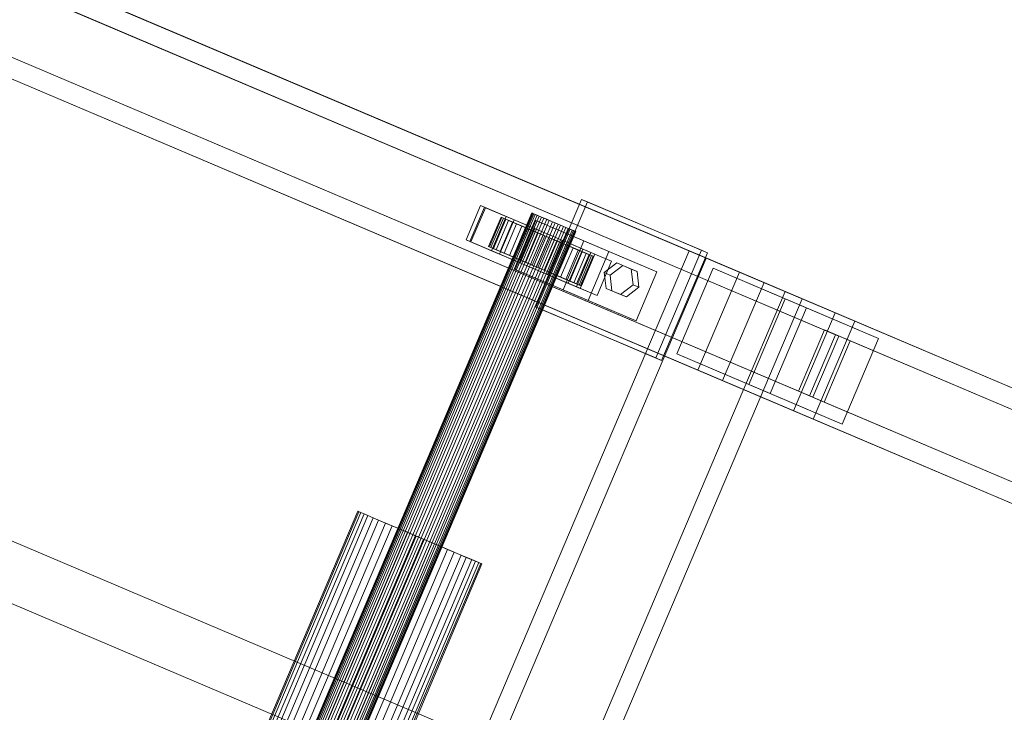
# Model space of a CAD drawing. Header units: millimetres. Extents: x -4738 to 65662, y -68080 to 6847.
# Tile 564 of 656: x 21907 to 22278, y -19517 to -19256. Entities that reach past the tile are written whole.
import ezdxf

# ---------------------------------------------------------------- set-up
doc = ezdxf.new("R2010")
doc.units = ezdxf.units.MM
doc.layers.add('superior_C10', color=7, linetype='Continuous', lineweight=0)

msp = doc.modelspace()

# ---------------------------------------------------------------- linework, layer by layer
at = {"layer": 'superior_C10'}
for p, q in [((27880.277, -21988.995), (18436.834, -17980.274)), ((18437.764, -17980.669), (27881.207, -21989.39)), ((22178.121, -19351.168), (21095.949, -18891.789)), ((22187.348, -19355.085), (21105.176, -18895.706)), ((22214.248, -19374.652), (21097.014, -18900.388)), ((22215.485, -19375.177), (21098.251, -18900.914)), ((22214.106, -19366.444), (21131.934, -18907.064)), ((22221.487, -19369.577), (21139.316, -18910.198)), ((22204.479, -19397.664), (21087.245, -18923.401)), ((21088.482, -18923.926), (22205.716, -19398.189)), ((22162.491, -19387.988), (21080.319, -18928.609)), ((21089.546, -18932.526), (22171.718, -19391.905)), ((22198.476, -19403.264), (21116.304, -18943.884)), ((21123.686, -18947.018), (22205.858, -19406.397)), ((22101.528, -19364.282), (22118.721, -19323.78)), ((22118.721, -19323.78), (22163.812, -19342.921)), ((22118.721, -19323.78), (22120.936, -19324.721)), ((22075.272, -19339.014), (22080.743, -19326.127)), ((22082.219, -19326.754), (22076.749, -19339.641)), ((22077.097, -19339.789), (22082.567, -19326.902)), ((22080.743, -19326.127), (22122.226, -19343.737)), ((22080.743, -19326.127), (22082.219, -19326.754)), ((22123.702, -19344.363), (22082.219, -19326.754)), ((22082.567, -19326.902), (22093.389, -19331.495)), ((22082.567, -19326.902), (22090.318, -19330.192)), ((22120.936, -19324.721), (22103.743, -19365.222)), ((22166.026, -19343.861), (22120.936, -19324.721)), ((22099.967, -19328.856), (21756.107, -20138.893)), ((21756.261, -20138.958), (22100.12, -19328.921)), ((22100.377, -19329.03), (21756.518, -20139.067)), ((22100.826, -19329.221), (21756.967, -20139.258)), ((22101.323, -19329.431), (21757.463, -20139.469)), ((22102.038, -19329.735), (21758.178, -20139.772)), ((22102.74, -19330.033), (21758.88, -20140.07)), ((22103.671, -19330.428), (21759.812, -20140.466)), ((22104.531, -19330.793), (21760.672, -20140.831)), ((22105.616, -19331.254), (21761.757, -20141.292)), ((22106.575, -19331.661), (21762.716, -20141.699)), ((22088.434, -19330.478), (22083.745, -19341.524)), ((22084.068, -19341.662), (22088.757, -19330.616)), ((22089.3, -19330.846), (22084.611, -19341.892)), ((22090.318, -19330.192), (22084.847, -19343.079)), ((22090.249, -19331.249), (22085.56, -19342.295)), ((22091.297, -19331.693), (22086.608, -19342.739)), ((22093.389, -19331.495), (22087.918, -19344.382)), ((22097.622, -19334.379), (22088.434, -19330.478)), ((22088.434, -19330.478), (22089.3, -19330.846)), ((22088.757, -19330.616), (22088.434, -19330.478)), ((22090.249, -19331.249), (22088.757, -19330.616)), ((22088.757, -19330.616), (22097.775, -19334.444)), ((22098.032, -19334.553), (22089.3, -19330.846)), ((22089.3, -19330.846), (22091.297, -19331.693)), ((22098.482, -19334.744), (22090.249, -19331.249)), ((22092.806, -19332.334), (22090.249, -19331.249)), ((22101.14, -19334.785), (22090.318, -19330.192)), ((22098.978, -19334.954), (22091.297, -19331.693)), ((22091.297, -19331.693), (22094.288, -19332.963)), ((22101.14, -19334.785), (22093.389, -19331.495)), ((22093.759, -19350.121), (22101.574, -19331.711)), ((22099.967, -19328.856), (22100.377, -19329.03)), ((22100.12, -19328.921), (22099.967, -19328.856)), ((22100.826, -19329.221), (22100.12, -19328.921)), ((22100.377, -19329.03), (22101.323, -19329.431)), ((22102.038, -19329.735), (22100.826, -19329.221)), ((22101.323, -19329.431), (22102.74, -19330.033)), ((22101.574, -19331.711), (22119.61, -19339.367)), ((22101.574, -19331.711), (22128.992, -19343.35)), ((22103.671, -19330.428), (22102.038, -19329.735)), ((22102.74, -19330.033), (22104.531, -19330.793)), ((22105.616, -19331.254), (22103.671, -19330.428)), ((22104.531, -19330.793), (22106.575, -19331.661)), ((22107.74, -19332.155), (22105.616, -19331.254)), ((22106.575, -19331.661), (22108.733, -19332.577)), ((22107.74, -19332.155), (21763.881, -20142.193)), ((22108.733, -19332.577), (21764.873, -20142.614)), ((22109.897, -19333.071), (21766.038, -20143.109)), ((22110.856, -19333.478), (21766.997, -20143.516)), ((22111.941, -19333.939), (21768.082, -20143.976)), ((22112.801, -19334.304), (21768.942, -20144.341)), ((22113.733, -19334.699), (21769.873, -20144.737)), ((22114.435, -19334.997), (21770.575, -20145.035)), ((22115.15, -19335.301), (21771.29, -20145.338)), ((22092.806, -19332.334), (22088.117, -19343.38)), ((22094.288, -19332.963), (22089.599, -19344.009)), ((22096.255, -19333.798), (22091.566, -19344.844)), ((22099.693, -19335.258), (22092.806, -19332.334)), ((22096.255, -19333.798), (22092.806, -19332.334)), ((22092.933, -19345.425), (22097.622, -19334.379)), ((22097.775, -19334.444), (22093.086, -19345.49)), ((22093.343, -19345.599), (22098.032, -19334.553)), ((22098.07, -19334.569), (22093.381, -19345.615)), ((22093.793, -19345.79), (22098.482, -19334.744)), ((22100.395, -19335.556), (22094.288, -19332.963)), ((22094.288, -19332.963), (22098.07, -19334.569)), ((22094.289, -19346), (22098.978, -19334.954)), ((22095.004, -19346.304), (22099.693, -19335.258)), ((22095.669, -19347.672), (22101.14, -19334.785)), ((22101.327, -19335.951), (22096.255, -19333.798)), ((22100.361, -19335.541), (22096.255, -19333.798)), ((22098.032, -19334.553), (22097.622, -19334.379)), ((22097.622, -19334.379), (22097.775, -19334.444)), ((22097.775, -19334.444), (22098.482, -19334.744)), ((22098.978, -19334.954), (22098.032, -19334.553)), ((22102.187, -19336.316), (22098.07, -19334.569)), ((22098.07, -19334.569), (22102.385, -19336.401)), ((22098.482, -19334.744), (22099.693, -19335.258)), ((22100.395, -19335.556), (22098.978, -19334.954)), ((22099.693, -19335.258), (22101.327, -19335.951)), ((22109.897, -19333.071), (22107.74, -19332.155)), ((22108.733, -19332.577), (22110.856, -19333.478)), ((22111.941, -19333.939), (22109.897, -19333.071)), ((22110.856, -19333.478), (22112.801, -19334.304)), ((22113.733, -19334.699), (22111.941, -19333.939)), ((22112.801, -19334.304), (22114.435, -19334.997)), ((22115.15, -19335.301), (22113.733, -19334.699)), ((22114.435, -19334.997), (22115.646, -19335.512)), ((22116.095, -19335.702), (22115.15, -19335.301)), ((22115.646, -19335.512), (21771.787, -20145.549)), ((22116.095, -19335.702), (21772.236, -20145.74)), ((22116.352, -19335.811), (21772.493, -20145.849)), ((22116.506, -19335.876), (21772.647, -20145.914)), ((22116.756, -19356.624), (22075.272, -19339.014)), ((22076.749, -19339.641), (22075.272, -19339.014)), ((22100.361, -19335.541), (22095.672, -19346.587)), ((22095.706, -19346.602), (22100.395, -19335.556)), ((22096.638, -19346.997), (22101.327, -19335.951)), ((22097.498, -19347.362), (22102.187, -19336.316)), ((22102.385, -19336.401), (22097.696, -19347.447)), ((22098.583, -19347.823), (22103.272, -19336.777)), ((22099.542, -19348.23), (22104.231, -19337.184)), ((22104.844, -19337.444), (22100.155, -19348.49)), ((22103.272, -19336.777), (22100.361, -19335.541)), ((22104.844, -19337.444), (22100.361, -19335.541)), ((22102.187, -19336.316), (22100.395, -19335.556)), ((22100.706, -19348.724), (22105.395, -19337.678)), ((22101.327, -19335.951), (22103.272, -19336.777)), ((22101.699, -19349.146), (22106.388, -19338.1)), ((22104.231, -19337.184), (22102.187, -19336.316)), ((22106.94, -19338.334), (22102.251, -19349.38)), ((22104.231, -19337.184), (22102.385, -19336.401)), ((22102.385, -19336.401), (22106.94, -19338.334)), ((22102.864, -19349.64), (22107.552, -19338.594)), ((22103.272, -19336.777), (22105.395, -19337.678)), ((22103.822, -19350.047), (22108.511, -19339.001)), ((22106.388, -19338.1), (22104.231, -19337.184)), ((22105.395, -19337.678), (22104.844, -19337.444)), ((22109.398, -19339.377), (22104.844, -19337.444)), ((22105.395, -19337.678), (22107.552, -19338.594)), ((22105.955, -19352.039), (22111.425, -19339.152)), ((22108.511, -19339.001), (22106.388, -19338.1)), ((22106.388, -19338.1), (22106.94, -19338.334)), ((22106.94, -19338.334), (22111.422, -19340.237)), ((22107.552, -19338.594), (22109.398, -19339.377)), ((22107.552, -19338.594), (22109.597, -19339.462)), ((22110.456, -19339.827), (22108.511, -19339.001)), ((22108.511, -19339.001), (22111.422, -19340.237)), ((22111.425, -19339.152), (22122.247, -19343.745)), ((22111.425, -19339.152), (22119.176, -19342.442)), ((22115.646, -19335.512), (22116.352, -19335.811)), ((22116.506, -19335.876), (22116.095, -19335.702)), ((22116.352, -19335.811), (22116.506, -19335.876)), ((22076.749, -19339.641), (22118.232, -19357.25)), ((22087.918, -19344.382), (22077.097, -19339.789)), ((22084.847, -19343.079), (22077.097, -19339.789)), ((22084.611, -19341.892), (22083.745, -19341.524)), ((22083.745, -19341.524), (22092.933, -19345.425)), ((22083.745, -19341.524), (22084.068, -19341.662)), ((22093.086, -19345.49), (22084.068, -19341.662)), ((22084.068, -19341.662), (22085.56, -19342.295)), ((22086.608, -19342.739), (22084.611, -19341.892)), ((22084.611, -19341.892), (22093.343, -19345.599)), ((22085.56, -19342.295), (22093.793, -19345.79)), ((22085.56, -19342.295), (22088.117, -19343.38)), ((22089.599, -19344.009), (22086.608, -19342.739)), ((22086.608, -19342.739), (22094.289, -19346)), ((22109.398, -19339.377), (22104.709, -19350.423)), ((22104.908, -19350.508), (22109.597, -19339.462)), ((22105.767, -19350.873), (22110.456, -19339.827)), ((22106.699, -19351.268), (22111.388, -19340.222)), ((22111.422, -19340.237), (22106.733, -19351.283)), ((22107.401, -19351.566), (22112.09, -19340.52)), ((22108.116, -19351.87), (22112.805, -19340.824)), ((22108.613, -19352.08), (22113.302, -19341.035)), ((22113.713, -19341.209), (22109.024, -19352.255)), ((22109.062, -19352.271), (22113.751, -19341.225)), ((22109.319, -19352.38), (22114.008, -19341.334)), ((22113.713, -19341.209), (22109.398, -19339.377)), ((22109.472, -19352.445), (22114.161, -19341.399)), ((22109.597, -19339.462), (22113.713, -19341.209)), ((22109.597, -19339.462), (22111.388, -19340.222)), ((22112.09, -19340.52), (22110.456, -19339.827)), ((22110.456, -19339.827), (22115.528, -19341.98)), ((22115.528, -19341.98), (22110.839, -19353.026)), ((22111.388, -19340.222), (22117.495, -19342.815)), ((22111.388, -19340.222), (22112.805, -19340.824)), ((22111.422, -19340.237), (22115.528, -19341.98)), ((22119.61, -19339.367), (22111.795, -19357.777)), ((22113.302, -19341.035), (22112.09, -19340.52)), ((22112.09, -19340.52), (22118.977, -19343.444)), ((22112.805, -19340.824), (22120.487, -19344.085)), ((22112.805, -19340.824), (22113.751, -19341.225)), ((22117.495, -19342.815), (22112.806, -19353.861)), ((22114.008, -19341.334), (22113.302, -19341.035)), ((22113.302, -19341.035), (22121.535, -19344.53)), ((22119.176, -19342.442), (22113.705, -19355.329)), ((22117.495, -19342.815), (22113.713, -19341.209)), ((22113.751, -19341.225), (22122.484, -19344.932)), ((22113.751, -19341.225), (22114.161, -19341.399)), ((22114.161, -19341.399), (22114.008, -19341.334)), ((22114.008, -19341.334), (22123.026, -19345.163)), ((22114.161, -19341.399), (22123.35, -19345.3)), ((22115.528, -19341.98), (22118.977, -19343.444)), ((22120.487, -19344.085), (22117.495, -19342.815)), ((22129.998, -19347.036), (22119.176, -19342.442)), ((22147.028, -19351.006), (22119.61, -19339.367)), ((21807.488, -20171.568), (22159.162, -19343.12)), ((22165.621, -19345.862), (21813.947, -20174.31)), ((22084.847, -19343.079), (22095.669, -19347.672)), ((22087.918, -19344.382), (22095.669, -19347.672)), ((22088.117, -19343.38), (22095.004, -19346.304)), ((22088.117, -19343.38), (22091.566, -19344.844)), ((22093.381, -19345.615), (22089.599, -19344.009)), ((22089.599, -19344.009), (22095.706, -19346.602)), ((22091.566, -19344.844), (22096.638, -19346.997)), ((22091.566, -19344.844), (22095.672, -19346.587)), ((22092.933, -19345.425), (22093.343, -19345.599)), ((22093.086, -19345.49), (22092.933, -19345.425)), ((22093.793, -19345.79), (22093.086, -19345.49)), ((22093.343, -19345.599), (22094.289, -19346)), ((22097.696, -19347.447), (22093.381, -19345.615)), ((22093.381, -19345.615), (22097.498, -19347.362)), ((22095.004, -19346.304), (22093.793, -19345.79)), ((22094.289, -19346), (22095.706, -19346.602)), ((22096.638, -19346.997), (22095.004, -19346.304)), ((22118.977, -19343.444), (22114.288, -19354.49)), ((22120.487, -19344.085), (22115.798, -19355.131)), ((22122.226, -19343.737), (22116.756, -19356.624)), ((22122.247, -19343.745), (22116.776, -19356.632)), ((22121.535, -19344.53), (22116.846, -19355.575)), ((22122.484, -19344.932), (22117.795, -19355.978)), ((22118.232, -19357.25), (22123.702, -19344.363)), ((22123.026, -19345.163), (22118.337, -19356.209)), ((22123.35, -19345.3), (22118.661, -19356.346)), ((22118.977, -19343.444), (22121.535, -19344.53)), ((22122.484, -19344.932), (22120.487, -19344.085)), ((22128.992, -19343.35), (22121.177, -19361.76)), ((22121.535, -19344.53), (22123.026, -19345.163)), ((22123.702, -19344.363), (22122.226, -19343.737)), ((22129.998, -19347.036), (22122.247, -19343.745)), ((22123.35, -19345.3), (22122.484, -19344.932)), ((22123.026, -19345.163), (22123.35, -19345.3)), ((22147.028, -19351.006), (22128.992, -19343.35)), ((22163.812, -19342.921), (22146.619, -19383.423)), ((22148.833, -19384.363), (22166.026, -19343.861)), ((22159.162, -19343.12), (22195.234, -19358.433)), ((22159.162, -19343.12), (22165.621, -19345.862)), ((22166.026, -19343.861), (22163.812, -19342.921)), ((22201.693, -19361.175), (22165.621, -19345.862)), ((22111.795, -19357.777), (22093.759, -19350.121)), ((22121.177, -19361.76), (22093.759, -19350.121)), ((22095.672, -19346.587), (22098.583, -19347.823)), ((22095.672, -19346.587), (22100.155, -19348.49)), ((22095.706, -19346.602), (22097.498, -19347.362)), ((22098.583, -19347.823), (22096.638, -19346.997)), ((22097.498, -19347.362), (22099.542, -19348.23)), ((22102.251, -19349.38), (22097.696, -19347.447)), ((22097.696, -19347.447), (22099.542, -19348.23)), ((22100.706, -19348.724), (22098.583, -19347.823)), ((22099.542, -19348.23), (22101.699, -19349.146)), ((22100.155, -19348.49), (22100.706, -19348.724)), ((22100.155, -19348.49), (22104.709, -19350.423)), ((22102.864, -19349.64), (22100.706, -19348.724)), ((22102.251, -19349.38), (22101.699, -19349.146)), ((22101.699, -19349.146), (22103.822, -19350.047)), ((22106.733, -19351.283), (22102.251, -19349.38)), ((22104.709, -19350.423), (22102.864, -19349.64)), ((22104.908, -19350.508), (22102.864, -19349.64)), ((22106.733, -19351.283), (22103.822, -19350.047)), ((22103.822, -19350.047), (22105.767, -19350.873)), ((22124.527, -19359.923), (22129.998, -19347.036)), ((22131.995, -19347.67), (22127.259, -19351.305)), ((22129.473, -19352.245), (22134.209, -19348.61)), ((22137.406, -19349.967), (22131.995, -19347.67)), ((22131.995, -19347.67), (22134.209, -19348.61)), ((22134.209, -19348.61), (22139.62, -19350.907)), ((22138.081, -19355.899), (22137.406, -19349.967)), ((22137.406, -19349.967), (22139.62, -19350.907)), ((22154.554, -19381.903), (22168.23, -19349.686)), ((22168.23, -19349.686), (22195.285, -19361.17)), ((22168.23, -19349.686), (22203.293, -19364.57)), ((22104.709, -19350.423), (22109.024, -19352.255)), ((22109.024, -19352.255), (22104.908, -19350.508)), ((22106.699, -19351.268), (22104.908, -19350.508)), ((22110.839, -19353.026), (22105.767, -19350.873)), ((22105.767, -19350.873), (22107.401, -19351.566)), ((22116.776, -19356.632), (22105.955, -19352.039)), ((22113.705, -19355.329), (22105.955, -19352.039)), ((22112.806, -19353.861), (22106.699, -19351.268)), ((22108.116, -19351.87), (22106.699, -19351.268)), ((22110.839, -19353.026), (22106.733, -19351.283)), ((22114.288, -19354.49), (22107.401, -19351.566)), ((22107.401, -19351.566), (22108.613, -19352.08)), ((22115.798, -19355.131), (22108.116, -19351.87)), ((22109.062, -19352.271), (22108.116, -19351.87)), ((22116.846, -19355.575), (22108.613, -19352.08)), ((22108.613, -19352.08), (22109.319, -19352.38)), ((22109.024, -19352.255), (22112.806, -19353.861)), ((22117.795, -19355.978), (22109.062, -19352.271)), ((22109.472, -19352.445), (22109.062, -19352.271)), ((22118.337, -19356.209), (22109.319, -19352.38)), ((22109.319, -19352.38), (22109.472, -19352.445)), ((22118.661, -19356.346), (22109.472, -19352.445)), ((22114.288, -19354.49), (22110.839, -19353.026)), ((22112.806, -19353.861), (22115.798, -19355.131)), ((22127.259, -19351.305), (22127.934, -19357.236)), ((22127.259, -19351.305), (22129.473, -19352.245)), ((22130.149, -19358.176), (22129.473, -19352.245)), ((22139.213, -19369.416), (22147.028, -19351.006)), ((22139.62, -19350.907), (22140.295, -19356.839)), ((22178.121, -19351.168), (22162.491, -19387.988)), ((22187.348, -19355.085), (22178.121, -19351.168)), ((23260.292, -19810.548), (22178.121, -19351.168)), ((22113.705, -19355.329), (22124.527, -19359.923)), ((22116.846, -19355.575), (22114.288, -19354.49)), ((22115.798, -19355.131), (22117.795, -19355.978)), ((22116.756, -19356.624), (22118.232, -19357.25)), ((22116.776, -19356.632), (22124.527, -19359.923)), ((22118.337, -19356.209), (22116.846, -19355.575)), ((22117.795, -19355.978), (22118.661, -19356.346)), ((22118.661, -19356.346), (22118.337, -19356.209)), ((22127.934, -19357.236), (22133.345, -19359.533)), ((22127.934, -19357.236), (22130.149, -19358.176)), ((22133.345, -19359.533), (22138.081, -19355.899)), ((22140.295, -19356.839), (22135.559, -19360.473)), ((22140.295, -19356.839), (22138.081, -19355.899)), ((22171.718, -19391.905), (22187.348, -19355.085)), ((23269.519, -19814.465), (22187.348, -19355.085)), ((22195.234, -19358.433), (21843.56, -20186.88)), ((21850.019, -20189.622), (22201.693, -19361.175)), ((22111.795, -19357.777), (22139.213, -19369.416)), ((22135.559, -19360.473), (22130.149, -19358.176)), ((22133.345, -19359.533), (22135.559, -19360.473)), ((22195.285, -19361.17), (22181.608, -19393.388)), ((22201.693, -19361.175), (22195.234, -19358.433)), ((22195.285, -19361.17), (22230.347, -19376.054)), ((22146.619, -19383.423), (22101.528, -19364.282)), ((22103.743, -19365.222), (22101.528, -19364.282)), ((22121.177, -19361.76), (22139.213, -19369.416)), ((22203.293, -19364.57), (22189.616, -19396.787)), ((22230.347, -19376.054), (22203.293, -19364.57)), ((22103.743, -19365.222), (22148.833, -19384.363)), ((22214.106, -19366.444), (22198.476, -19403.264)), ((22221.487, -19369.577), (22214.106, -19366.444)), ((23296.277, -19825.823), (22214.106, -19366.444)), ((22205.858, -19406.397), (22221.487, -19369.577)), ((23303.659, -19828.957), (22221.487, -19369.577)), ((22210.017, -19372.856), (22200.248, -19395.868)), ((22204.479, -19397.664), (22214.248, -19374.652)), ((22215.485, -19375.177), (22205.716, -19398.189)), ((22219.716, -19376.973), (22210.017, -19372.856)), ((23257.126, -19817.351), (22210.017, -19372.856)), ((22214.248, -19374.652), (22215.485, -19375.177)), ((22216.671, -19408.271), (22230.347, -19376.054)), ((22209.947, -19399.985), (22219.716, -19376.973)), ((23266.825, -19821.468), (22219.716, -19376.973)), ((22146.619, -19383.423), (22148.833, -19384.363)), ((22181.608, -19393.388), (22154.554, -19381.903)), ((22189.616, -19396.787), (22154.554, -19381.903)), ((22162.491, -19387.988), (22171.718, -19391.905)), ((23244.662, -19847.368), (22162.491, -19387.988)), ((22171.718, -19391.905), (23253.889, -19851.284)), ((22181.608, -19393.388), (22216.671, -19408.271)), ((22189.616, -19396.787), (22216.671, -19408.271)), ((22200.248, -19395.868), (22209.947, -19399.985)), ((23247.357, -19840.364), (22200.248, -19395.868)), ((22205.716, -19398.189), (22204.479, -19397.664)), ((22209.947, -19399.985), (23257.056, -19844.481)), ((22198.476, -19403.264), (22205.858, -19406.397)), ((23280.648, -19862.643), (22198.476, -19403.264)), ((22205.858, -19406.397), (23288.029, -19865.777)), ((22671.743, -19801.56), (21787.69, -19426.281)), ((21788.789, -19426.748), (22672.842, -19802.026)), ((22034.549, -19441.065), (21791.386, -20013.89)), ((21791.819, -20014.074), (22034.982, -19441.249)), ((22035.707, -19441.556), (21792.544, -20014.382)), ((22036.976, -19442.095), (21793.813, -20014.92)), ((22038.377, -19442.69), (21795.214, -20015.515)), ((22034.549, -19441.065), (22035.707, -19441.556)), ((22034.982, -19441.249), (22034.549, -19441.065)), ((22036.976, -19442.095), (22034.982, -19441.249)), ((22035.707, -19441.556), (22038.377, -19442.69)), ((22040.395, -19443.546), (22036.976, -19442.095)), ((22038.377, -19442.69), (22042.376, -19444.387)), ((22040.395, -19443.546), (21797.231, -20016.372)), ((22042.376, -19444.387), (21799.213, -20017.213)), ((22045.006, -19445.504), (21801.842, -20018.329)), ((22045.006, -19445.504), (22040.395, -19443.546)), ((22042.376, -19444.387), (22047.432, -19446.534)), ((22050.494, -19447.834), (22045.006, -19445.504)), ((22047.432, -19446.534), (21804.269, -20019.359)), ((22050.494, -19447.834), (21807.331, -20020.659)), ((22053.201, -19448.982), (21810.038, -20021.808)), ((22047.432, -19446.534), (22053.201, -19448.982)), ((22056.487, -19450.377), (22050.494, -19447.834)), ((22053.201, -19448.982), (22059.289, -19451.567)), ((22056.487, -19450.377), (21813.324, -20023.203)), ((22059.289, -19451.567), (21816.126, -20024.392)), ((22062.575, -19452.962), (21819.412, -20025.787)), ((22062.575, -19452.962), (22056.487, -19450.377)), ((22059.289, -19451.567), (22065.282, -19454.111)), ((22068.344, -19455.411), (22062.575, -19452.962)), ((22065.282, -19454.111), (21822.119, -20026.936)), ((22068.344, -19455.411), (21825.181, -20028.236)), ((22070.771, -19456.441), (21827.608, -20029.266)), ((22073.4, -19457.557), (21830.237, -20030.383)), ((22065.282, -19454.111), (22070.771, -19456.441)), ((22073.4, -19457.557), (22068.344, -19455.411)), ((22070.771, -19456.441), (22075.382, -19458.398)), ((22077.399, -19459.255), (22073.4, -19457.557)), ((22075.382, -19458.398), (21832.218, -20031.224)), ((22077.399, -19459.255), (21834.236, -20032.08)), ((22078.8, -19459.849), (21835.637, -20032.675)), ((22080.069, -19460.388), (21836.906, -20033.213)), ((22080.794, -19460.696), (21837.631, -20033.521)), ((22081.227, -19460.879), (21838.064, -20033.705)), ((22075.382, -19458.398), (22078.8, -19459.849)), ((22080.069, -19460.388), (22077.399, -19459.255)), ((22078.8, -19459.849), (22080.794, -19460.696)), ((22081.227, -19460.879), (22080.069, -19460.388)), ((22080.794, -19460.696), (22081.227, -19460.879))]:
    msp.add_line(p, q, dxfattribs=at)

doc.saveas('drawing.dxf')
